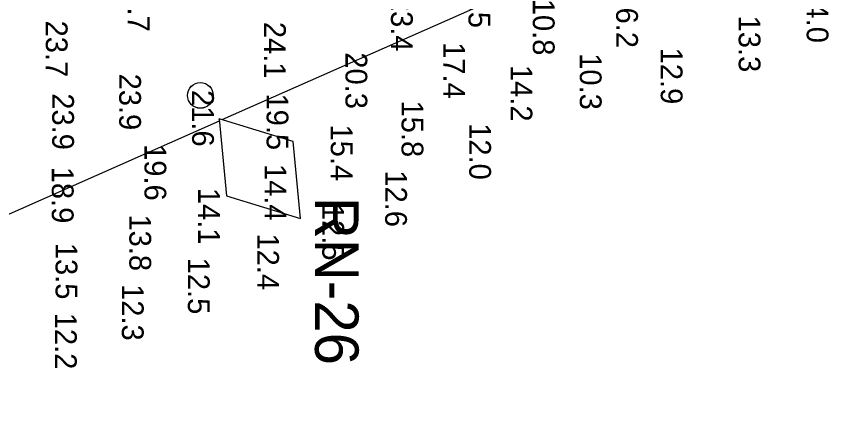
# Model space of a CAD drawing. Extents: x 1178573 to 1187098, y 693282 to 751751.
# Drawn here: x 1184076.3 to 1184543, y 725493.3 to 725721.1 of the extents above; entities that cross this region are included whole.
import ezdxf

# ---------------------------------------------------------------- set-up
doc = ezdxf.new("R2010")
doc.units = 0
for name, color, linetype in [('G-ANNO-PATT', 7, 'Continuous'), ('V-CHAN-NAID', 7, 'Continuous'), ('V-HYDS-SOUN', 7, 'Continuous'), ('V-HYDS-SOUN-EXSS', 7, 'Continuous')]:
    doc.layers.add(name, color=color, linetype=linetype)

msp = doc.modelspace()

# ---------------------------------------------------------------- linework, layer by layer
at = {"layer": 'G-ANNO-PATT'}
for p, q in [((1184194.59, 725661.7), (1184531.76, 725810.94)), ((1183814.07, 725493.28), (1184193.02, 725661.01)), ((1184192.91, 725662.23), (1184194.59, 725661.7)), ((1184193.02, 725661.01), (1184192.91, 725662.23))]:
    msp.add_line(p, q, dxfattribs=at)
msp.add_circle((1184182.03, 725675.62), 7.36, dxfattribs=at)
at = {"layer": 'V-CHAN-NAID'}
msp.add_lwpolyline([(1184192.91, 725662.23), (1184197.09, 725618), (1184239.53, 725604.84), (1184235.35, 725649.08)], close=True, dxfattribs=at)
msp.add_circle((1184182.03, 725675.62), 7.39, dxfattribs=at)

# ---------------------------------------------------------------- texts
msp.add_text('RN-26', height=25, rotation=270, dxfattribs=at).set_placement((1184247.89, 725617.32))
at = {"layer": 'V-HYDS-SOUN'}
for s, p in [('20.5 ', (1184336.06, 725746.87)), ('23.7 ', (1184140.34, 725744.72)), ('14.0 ', (1184530.3, 725738.3)), ('23.4 ', (1184291.52, 725733.38)), ('16.2 ', (1184420.88, 725735.4)), ('10.8 ', (1184373, 725731.14)), ('23.7 ', (1184093.23, 725718.61)), ('24.1 ', (1184218.6, 725717.88)), ('13.3 ', (1184491.26, 725721.46)), ('17.4 ', (1184321.54, 725706.25)), ('20.3 ', (1184265.38, 725700.36)), ('10.3 ', (1184399.99, 725699.87)), ('12.9 ', (1184446.49, 725703.05)), ('14.2 ', (1184360.21, 725693.11)), ('23.9 ', (1184135.4, 725688.13)), ('23.9 ', (1184096.92, 725676.84)), ('15.8 ', (1184297.6, 725672.67)), ('15.4 ', (1184256.94, 725658.9)), ('12.0 ', (1184336.47, 725659.66)), ('19.6 ', (1184149.92, 725647.64)), ('12.6 ', (1184288.18, 725632.55)), ('14.1 ', (1184180.74, 725622.47)), ('13.8 ', (1184141.24, 725607.22)), ('12.4 ', (1184214.69, 725596.31)), ('12.5 ', (1184174.87, 725582.37)), ('12.3 ', (1184136.93, 725567.23)), ('12.2 ', (1184098.5, 725550.76))]:
    msp.add_text(s, height=12.5, rotation=270, dxfattribs=at).set_placement(p)
at = {"layer": 'V-HYDS-SOUN-EXSS'}
for s, p in [('21.6 ', (1184177.29, 725678.71)), ('19.5 ', (1184220.08, 725676.72)), ('18.9 ', (1184096.69, 725634.65)), ('14.4 ', (1184218.98, 725636.2)), ('12.5 ', (1184252.07, 725613.3)), ('13.5 ', (1184098.85, 725590.93))]:
    msp.add_text(s, height=12.5, rotation=270, dxfattribs=at).set_placement(p)

doc.saveas('drawing.dxf')
